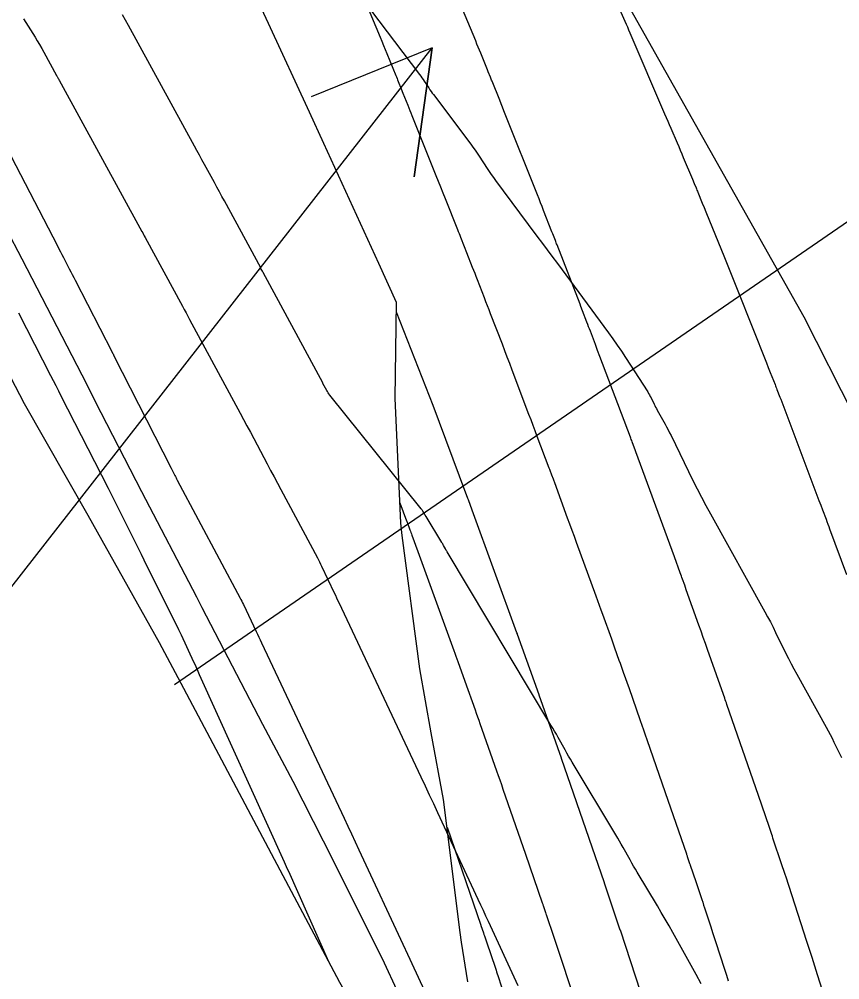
# Model space of a CAD drawing. Extents: x 954385 to 988206, y 1868364 to 1924553.
# Drawn here: x 957750 to 957787.7, y 1919805.36 to 1919849.5 of the extents above; entities that cross this region are included whole.
import ezdxf

# ---------------------------------------------------------------- set-up
doc = ezdxf.new("R2010")
doc.units = 0
for name, color, linetype in [('13', 7, 'Continuous'), ('16', 7, 'Continuous'), ('23', 7, 'Continuous'), ('24', 7, 'Continuous'), ('26', 7, 'Continuous'), ('Default', 7, 'Continuous')]:
    doc.layers.add(name, color=color, linetype=linetype)

msp = doc.modelspace()

# ---------------------------------------------------------------- linework, layer by layer
at = {"layer": '13'}
for points in [[(957763.119, 1919853.927), (957768.391, 1919846.966), (957768.447, 1919846.891), (957768.502, 1919846.815), (957768.555, 1919846.737), (957768.607, 1919846.659), (957768.813, 1919846.344), (957768.864, 1919846.266), (957768.918, 1919846.189), (957768.972, 1919846.112), (957769.028, 1919846.037), (957770.742, 1919843.758), (957770.843, 1919843.623), (957770.94, 1919843.486), (957771.036, 1919843.347), (957771.129, 1919843.206), (957771.496, 1919842.641), (957771.589, 1919842.5), (957771.684, 1919842.361), (957771.782, 1919842.224), (957771.881, 1919842.088), (957773.74, 1919839.595), (957774.083, 1919839.135), (957774.425, 1919838.674), (957774.767, 1919838.212), (957775.108, 1919837.75), (957777.075, 1919835.086), (957777.275, 1919834.809), (957777.471, 1919834.53), (957777.663, 1919834.248), (957777.85, 1919833.962), (957778.873, 1919832.371), (957778.914, 1919832.305), (957778.954, 1919832.237), (957778.991, 1919832.168), (957779.027, 1919832.098), (957779.164, 1919831.816), (957779.199, 1919831.746), (957779.235, 1919831.677), (957779.272, 1919831.607), (957779.31, 1919831.539), (957779.669, 1919830.894), (957779.741, 1919830.764), (957779.811, 1919830.632), (957779.879, 1919830.499), (957779.945, 1919830.366), (957780.951, 1919828.307), (957781.143, 1919827.92), (957781.34, 1919827.536), (957781.542, 1919827.155), (957781.749, 1919826.776), (957784.252, 1919822.272), (957784.38, 1919822.037), (957784.506, 1919821.8), (957784.628, 1919821.562), (957784.748, 1919821.322), (957785.219, 1919820.359), (957785.338, 1919820.118), (957785.461, 1919819.88), (957785.586, 1919819.643), (957785.715, 1919819.408), (957787.064, 1919816.972), (957787.158, 1919816.801), (957787.25, 1919816.628), (957787.339, 1919816.454), (957787.426, 1919816.279), (957787.77, 1919815.575)], [(957750.192, 1919849.526), (957750.299, 1919849.356), (957750.726, 1919848.678), (957750.831, 1919848.508), (957750.934, 1919848.336), (957751.034, 1919848.163), (957751.131, 1919847.988), (957751.716, 1919846.917), (957751.726, 1919846.9), (957751.735, 1919846.882), (957751.745, 1919846.865), (957751.755, 1919846.847), (957751.794, 1919846.777), (957751.804, 1919846.76), (957751.814, 1919846.742), (957751.823, 1919846.725), (957751.833, 1919846.707), (957755.635, 1919839.748), (957755.672, 1919839.679), (957755.71, 1919839.611), (957755.747, 1919839.542), (957755.784, 1919839.473), (957757.494, 1919836.317), (957757.578, 1919836.163), (957757.662, 1919836.008), (957757.745, 1919835.853), (957757.829, 1919835.699), (957760.149, 1919831.392), (957760.306, 1919831.101), (957760.462, 1919830.81), (957760.618, 1919830.519), (957760.773, 1919830.228), (957761.395, 1919829.062), (957761.55, 1919828.77), (957761.705, 1919828.479), (957761.861, 1919828.187), (957762.016, 1919827.896), (957763.696, 1919824.744), (957763.745, 1919824.651), (957763.792, 1919824.558), (957763.839, 1919824.465), (957763.884, 1919824.37), (957764.469, 1919823.137), (957764.522, 1919823.026), (957764.575, 1919822.915), (957764.627, 1919822.804), (957764.68, 1919822.693), (957768.448, 1919814.685), (957768.641, 1919814.274), (957768.834, 1919813.863), (957769.026, 1919813.452), (957769.218, 1919813.041), (957771.071, 1919809.058), (957771.189, 1919808.805), (957771.306, 1919808.553), (957771.423, 1919808.3), (957771.54, 1919808.047), (957772.907, 1919805.089)], [(957781.331, 1919805.17), (957781.094, 1919805.595), (957780.025, 1919807.527), (957779.852, 1919807.836), (957779.676, 1919808.144), (957779.497, 1919808.45), (957779.316, 1919808.755), (957778.388, 1919810.296), (957778.304, 1919810.437), (957778.221, 1919810.579), (957778.139, 1919810.722), (957778.059, 1919810.866), (957777.739, 1919811.442), (957777.659, 1919811.586), (957777.577, 1919811.729), (957777.494, 1919811.871), (957777.41, 1919812.013), (957775.404, 1919815.35), (957775.32, 1919815.491), (957775.238, 1919815.633), (957775.156, 1919815.776), (957775.075, 1919815.919), (957774.756, 1919816.494), (957774.676, 1919816.638), (957774.594, 1919816.78), (957774.511, 1919816.922), (957774.428, 1919817.064), (957769.662, 1919825.019), (957769.641, 1919825.055), (957769.619, 1919825.092), (957769.598, 1919825.129), (957769.578, 1919825.165), (957769.495, 1919825.313), (957769.475, 1919825.35), (957769.454, 1919825.386), (957769.432, 1919825.423), (957769.411, 1919825.459), (957768.691, 1919826.651), (957768.655, 1919826.711), (957768.619, 1919826.77), (957768.548, 1919826.889), (957768.529, 1919826.919), (957768.51, 1919826.947), (957768.489, 1919826.975), (957768.468, 1919827.003), (957764.263, 1919832.232), (957764.225, 1919832.282), (957764.189, 1919832.333), (957764.156, 1919832.386), (957764.125, 1919832.441), (957763.954, 1919832.761), (957763.941, 1919832.786), (957761.201, 1919837.87), (957761.174, 1919837.921), (957761.147, 1919837.971), (957761.12, 1919838.021), (957761.093, 1919838.072), (957759.423, 1919841.153), (957759.309, 1919841.363), (957759.195, 1919841.573), (957759.08, 1919841.784), (957758.966, 1919841.994), (957758.507, 1919842.834), (957758.392, 1919843.044), (957758.277, 1919843.254), (957758.162, 1919843.464), (957758.048, 1919843.674), (957755.021, 1919849.212), (957754.748, 1919849.701)], [(957747.921, 1919846.473), (957751.757, 1919839.082), (957751.825, 1919838.951), (957751.893, 1919838.82), (957751.961, 1919838.688), (957752.029, 1919838.557), (957752.301, 1919838.031), (957752.369, 1919837.899), (957752.437, 1919837.768), (957752.505, 1919837.636), (957752.573, 1919837.504), (957754.268, 1919834.2), (957754.288, 1919834.16), (957754.309, 1919834.12), (957754.329, 1919834.08), (957754.35, 1919834.039), (957756.983, 1919828.864), (957756.993, 1919828.843), (957757.149, 1919828.533), (957757.175, 1919828.48), (957757.203, 1919828.426), (957757.23, 1919828.373), (957757.258, 1919828.32), (957760.146, 1919822.901), (957760.186, 1919822.826), (957760.224, 1919822.751), (957760.262, 1919822.675), (957760.298, 1919822.599), (957760.884, 1919821.366), (957760.945, 1919821.237), (957761.006, 1919821.108), (957761.067, 1919820.979), (957761.128, 1919820.849), (957764.922, 1919812.788), (957765.094, 1919812.422), (957765.266, 1919812.056), (957765.437, 1919811.689), (957765.608, 1919811.323), (957767.73, 1919806.763), (957767.746, 1919806.728), (957769.392, 1919803.167)], [(957764.225, 1919806.18), (957762.379, 1919810.327), (957762.33, 1919810.435), (957762.282, 1919810.544), (957762.233, 1919810.653), (957762.184, 1919810.762), (957758.288, 1919819.377), (957758.223, 1919819.521), (957758.158, 1919819.665), (957758.092, 1919819.809), (957758.027, 1919819.952), (957757.458, 1919821.194), (957757.429, 1919821.257), (957757.399, 1919821.32), (957757.369, 1919821.383), (957757.338, 1919821.446), (957755.747, 1919824.634), (957755.61, 1919824.908), (957755.473, 1919825.183), (957755.336, 1919825.458), (957755.198, 1919825.733), (957754.649, 1919826.832), (957754.511, 1919827.107), (957754.373, 1919827.381), (957754.235, 1919827.655), (957754.096, 1919827.929), (957751.933, 1919832.18), (957751.814, 1919832.414), (957751.694, 1919832.647), (957751.575, 1919832.881), (957751.456, 1919833.114), (957749.978, 1919835.994)]]:
    msp.add_lwpolyline(points, dxfattribs=at)
at = {"layer": '16'}
for points in [[(957770.602, 1919805.266), (957770.312, 1919807.089), (957770.262, 1919807.535), (957769.493, 1919813.64), (957768.931, 1919816.702), (957768.41, 1919819.65), (957767.594, 1919825.77), (957767.527, 1919826.347), (957767.272, 1919832.09), (957767.33, 1919836.486), (957766.515, 1919838.272), (957763.999, 1919843.799), (957763.338, 1919845.233), (957761.453, 1919849.309), (957759.297, 1919853.949)], [(957787.547, 1919802.848), (957786.678, 1919805.584), (957786.616, 1919805.78), (957786.554, 1919805.977), (957786.425, 1919806.381), (957786.396, 1919806.474), (957786.366, 1919806.566), (957786.336, 1919806.659), (957786.306, 1919806.752), (957786.156, 1919807.214), (957786.066, 1919807.492), (957785.217, 1919810.111), (957785.202, 1919810.155), (957785.188, 1919810.199), (957785.173, 1919810.243), (957785.159, 1919810.287), (957785.04, 1919810.638), (957784.626, 1919811.866), (957784.598, 1919811.951), (957784.569, 1919812.035), (957784.462, 1919812.352), (957784.448, 1919812.394), (957783.957, 1919813.819), (957782.514, 1919818.005), (957782.489, 1919818.079), (957782.463, 1919818.153), (957782.437, 1919818.226), (957782.411, 1919818.3), (957782.203, 1919818.89), (957781.624, 1919820.532), (957781.525, 1919820.813), (957781.425, 1919821.094), (957781.325, 1919821.376), (957781.225, 1919821.657), (957780.646, 1919823.272), (957780.57, 1919823.486), (957780.468, 1919823.771), (957780.442, 1919823.842), (957780.417, 1919823.913), (957780.391, 1919823.984), (957780.365, 1919824.055), (957780.097, 1919824.787), (957779.99, 1919825.079), (957779.883, 1919825.37), (957778.326, 1919829.626), (957778.31, 1919829.667), (957778.156, 1919830.083), (957778.136, 1919830.136), (957778.116, 1919830.19), (957778.096, 1919830.243), (957778.076, 1919830.296), (957776.676, 1919834.006), (957776.573, 1919834.279), (957776.469, 1919834.553), (957776.238, 1919835.167), (957776.198, 1919835.27), (957776.159, 1919835.373), (957776.12, 1919835.476), (957776.08, 1919835.579), (957775.881, 1919836.094), (957775.802, 1919836.3), (957775.762, 1919836.402), (957774.708, 1919839.133), (957774.689, 1919839.183), (957774.669, 1919839.233), (957774.65, 1919839.283), (957774.63, 1919839.333), (957774.512, 1919839.634), (957774.473, 1919839.734), (957774.09, 1919840.713), (957774.019, 1919840.892), (957773.949, 1919841.072), (957773.878, 1919841.251), (957773.806, 1919841.431), (957772.329, 1919845.134), (957772.265, 1919845.295), (957772.2, 1919845.457), (957772.136, 1919845.619), (957772.071, 1919845.78), (957771.719, 1919846.664), (957771.702, 1919846.707), (957771.685, 1919846.749), (957771.667, 1919846.792), (957771.65, 1919846.834), (957771.547, 1919847.089), (957771.512, 1919847.174), (957771.202, 1919847.939), (957771.144, 1919848.081), (957771.086, 1919848.223), (957771.028, 1919848.364), (957770.97, 1919848.506), (957769.881, 1919851.152)], [(957765.913, 1919850.286), (957766.574, 1919848.681), (957766.652, 1919848.491), (957766.73, 1919848.301), (957766.808, 1919848.111), (957766.886, 1919847.922), (957767.299, 1919846.918), (957767.327, 1919846.851), (957767.355, 1919846.783), (957767.382, 1919846.715), (957767.41, 1919846.648), (957767.547, 1919846.31), (957767.629, 1919846.107), (957767.856, 1919845.547), (957767.903, 1919845.432), (957767.95, 1919845.316), (957767.997, 1919845.2), (957768.043, 1919845.084), (957769.144, 1919842.326), (957769.25, 1919842.059), (957769.356, 1919841.793), (957769.462, 1919841.527), (957769.569, 1919841.26), (957770.136, 1919839.837), (957770.171, 1919839.749), (957770.206, 1919839.662), (957770.24, 1919839.575), (957770.274, 1919839.488), (957770.445, 1919839.051), (957770.548, 1919838.789), (957770.812, 1919838.114), (957770.868, 1919837.972), (957770.923, 1919837.831), (957770.978, 1919837.689), (957771.033, 1919837.547), (957771.352, 1919836.72), (957771.423, 1919836.535), (957771.495, 1919836.35), (957771.566, 1919836.165), (957771.638, 1919835.98), (957772.179, 1919834.578), (957772.293, 1919834.282), (957772.406, 1919833.987), (957772.519, 1919833.691), (957772.631, 1919833.395), (957773.402, 1919831.354), (957773.497, 1919831.101), (957773.592, 1919830.848), (957773.688, 1919830.595), (957773.783, 1919830.342), (957774.336, 1919828.878), (957774.356, 1919828.825), (957774.376, 1919828.772), (957774.454, 1919828.562), (957774.525, 1919828.372), (957774.54, 1919828.331), (957774.555, 1919828.291), (957774.569, 1919828.25), (957774.584, 1919828.21), (957775.176, 1919826.593), (957775.28, 1919826.31), (957775.383, 1919826.027), (957775.487, 1919825.744), (957775.591, 1919825.461), (957776.494, 1919822.995), (957776.57, 1919822.785), (957776.647, 1919822.574), (957776.723, 1919822.364), (957776.798, 1919822.153), (957777.201, 1919821.029), (957777.351, 1919820.608), (957777.552, 1919820.048), (957777.602, 1919819.908), (957777.652, 1919819.768), (957777.702, 1919819.628), (957777.751, 1919819.487), (957778.014, 1919818.742), (957778.169, 1919818.303), (957778.531, 1919817.278), (957778.608, 1919817.058), (957778.685, 1919816.838), (957778.761, 1919816.618), (957778.837, 1919816.398), (957779.679, 1919813.956), (957780.647, 1919811.145), (957780.658, 1919811.114), (957780.669, 1919811.083), (957780.679, 1919811.051), (957780.69, 1919811.02), (957780.797, 1919810.704), (957780.818, 1919810.641), (957780.825, 1919810.62), (957781.076, 1919809.876), (957781.311, 1919809.179), (957781.355, 1919809.048), (957781.398, 1919808.917), (957781.441, 1919808.786), (957781.484, 1919808.655), (957781.75, 1919807.836), (957781.867, 1919807.475), (957781.984, 1919807.115), (957782.396, 1919805.844), (957782.484, 1919805.572), (957782.571, 1919805.3)], [(957777.517, 1919850.108), (957777.822, 1919849.415), (957777.88, 1919849.282), (957777.938, 1919849.15), (957777.995, 1919849.017), (957778.053, 1919848.884), (957779.65, 1919845.159), (957779.721, 1919844.992), (957779.793, 1919844.825), (957779.865, 1919844.658), (957779.936, 1919844.491), (957780.223, 1919843.823), (957780.295, 1919843.656), (957780.366, 1919843.489), (957780.436, 1919843.321), (957780.506, 1919843.154), (957780.926, 1919842.149), (957781.009, 1919841.951), (957781.092, 1919841.752), (957781.112, 1919841.702), (957781.133, 1919841.652), (957781.154, 1919841.603), (957781.174, 1919841.553), (957781.381, 1919841.047), (957781.463, 1919840.845), (957781.546, 1919840.644), (957782.399, 1919838.556), (957782.555, 1919838.175), (957782.709, 1919837.793), (957782.862, 1919837.41), (957783.014, 1919837.027), (957784.323, 1919833.718), (957784.411, 1919833.495), (957784.499, 1919833.272), (957784.72, 1919832.714), (957784.742, 1919832.658), (957784.764, 1919832.602), (957784.786, 1919832.546), (957784.808, 1919832.49), (957784.946, 1919832.132), (957784.968, 1919832.076), (957784.981, 1919832.042), (957786.738, 1919827.391), (957786.821, 1919827.174), (957786.903, 1919826.956), (957787.067, 1919826.521), (957787.108, 1919826.412), (957787.149, 1919826.303), (957787.189, 1919826.194), (957787.229, 1919826.085), (957787.999, 1919823.98)], [(957778.784, 1919804.067), (957777.616, 1919807.637), (957777.613, 1919807.643), (957777.029, 1919809.375), (957776.888, 1919809.792), (957776.881, 1919809.811), (957774.913, 1919815.523), (957774.909, 1919815.535), (957773.886, 1919818.441), (957773.88, 1919818.458), (957772.892, 1919821.227), (957772.883, 1919821.252), (957772.865, 1919821.301), (957770.813, 1919826.933), (957770.808, 1919826.947), (957770.635, 1919827.416), (957770.616, 1919827.468), (957770.596, 1919827.52), (957770.519, 1919827.727), (957769.011, 1919831.75), (957768.849, 1919832.181), (957768.684, 1919832.611), (957768.516, 1919833.041), (957768.347, 1919833.47), (957767.324, 1919836.04)], [(957767.486, 1919827.27), (957767.791, 1919826.456), (957767.8, 1919826.433), (957767.947, 1919826.035), (957767.969, 1919825.974), (957767.992, 1919825.914), (957768.014, 1919825.853), (957768.036, 1919825.792), (957768.31, 1919825.041), (957769.967, 1919820.492), (957770.014, 1919820.364), (957770.06, 1919820.235), (957770.106, 1919820.107), (957770.152, 1919819.979), (957770.472, 1919819.081), (957770.944, 1919817.76), (957770.999, 1919817.604), (957771.055, 1919817.448), (957771.11, 1919817.293), (957771.165, 1919817.137), (957771.549, 1919816.045), (957771.933, 1919814.955), (957772.006, 1919814.747), (957772.078, 1919814.539), (957772.15, 1919814.331), (957772.222, 1919814.123), (957773.254, 1919811.129), (957774.027, 1919808.885), (957774.037, 1919808.855), (957774.047, 1919808.826), (957774.058, 1919808.796), (957774.068, 1919808.766), (957774.174, 1919808.453), (957774.197, 1919808.386), (957774.204, 1919808.363), (957774.557, 1919807.316), (957774.712, 1919806.859), (957774.742, 1919806.768), (957774.773, 1919806.676), (957774.803, 1919806.585), (957774.833, 1919806.493), (957775.35, 1919804.914)], [(957769.653, 1919812.372), (957771.203, 1919807.873), (957771.213, 1919807.843), (957771.326, 1919807.508), (957771.349, 1919807.442), (957771.372, 1919807.375), (957771.462, 1919807.107), (957771.874, 1919805.884), (957771.903, 1919805.8), (957771.931, 1919805.715), (957771.959, 1919805.631), (957771.987, 1919805.546), (957772.153, 1919805.037)]]:
    msp.add_lwpolyline(points, dxfattribs=at)
at = {"layer": '23'}
msp.add_lwpolyline([(957766.776, 1919801.611), (957764.732, 1919805.223), (957761.992, 1919810.398), (957757.305, 1919819.233), (957756.448, 1919820.838), (957753.165, 1919826.701), (957750.238, 1919831.827), (957748.336, 1919835.458), (957743.409, 1919844.145), (957743.789, 1919843.564), (957738.191, 1919851.871), (957732.577, 1919860.169), (957730.247, 1919863.759), (957727.121, 1919868.56), (957719.826, 1919875.863), (957714.297, 1919882.545), (957713.621, 1919883.472), (957707.439, 1919891.422), (957706.283, 1919892.991)], dxfattribs=at)
at = {"layer": '24'}
for points in [[(957763.209, 1919766.399), (957762.861, 1919769.158), (957761.41, 1919779.44), (957761.318, 1919786.466), (957761.612, 1919787.786), (957766.776, 1919801.611), (957764.732, 1919805.223), (957761.992, 1919810.398), (957757.305, 1919819.233), (957756.448, 1919820.838), (957753.165, 1919826.701), (957750.238, 1919831.827), (957748.336, 1919835.458), (957743.466, 1919844.044), (957738.191, 1919851.871), (957732.577, 1919860.169), (957730.247, 1919863.759), (957727.121, 1919868.56), (957719.826, 1919875.863), (957714.297, 1919882.545), (957713.621, 1919883.472), (957707.439, 1919891.422), (957706.283, 1919892.991), (957740.584, 1919913.637)], [(957747.481, 1919902.179), (957772.218, 1919860.37), (957786.04, 1919835.827), (957802.011, 1919804.293), (957817.372, 1919769.232), (957831.573, 1919731.267)], [(957767.64, 1919804.264), (957766.873, 1919805.918), (957766.688, 1919806.317), (957763.982, 1919811.722), (957762.585, 1919814.471), (957761.197, 1919817.088), (957758.411, 1919822.444), (957758.152, 1919822.945), (957755.628, 1919827.789), (957753.764, 1919831.408), (957752.884, 1919833.138), (957750.136, 1919838.477), (957749.415, 1919839.862)]]:
    msp.add_lwpolyline(points, dxfattribs=at)
at = {"layer": '26'}
for points in [[(957707.131, 1919768.928), (957768.966, 1919848.196), (957768.136, 1919842.254), (957768.966, 1919848.196), (957763.405, 1919845.944)], [(957757.131, 1919818.928), (957794.812, 1919844.869), (957792.233, 1919839.451), (957794.812, 1919844.869), (957788.831, 1919844.394)]]:
    msp.add_lwpolyline(points, dxfattribs=at)
at = {"layer": 'Default'}
msp.add_arc((956871.597, 1919501.221), 996.448, 12.648055, 34.075074, dxfattribs=at)

doc.saveas('drawing.dxf')
